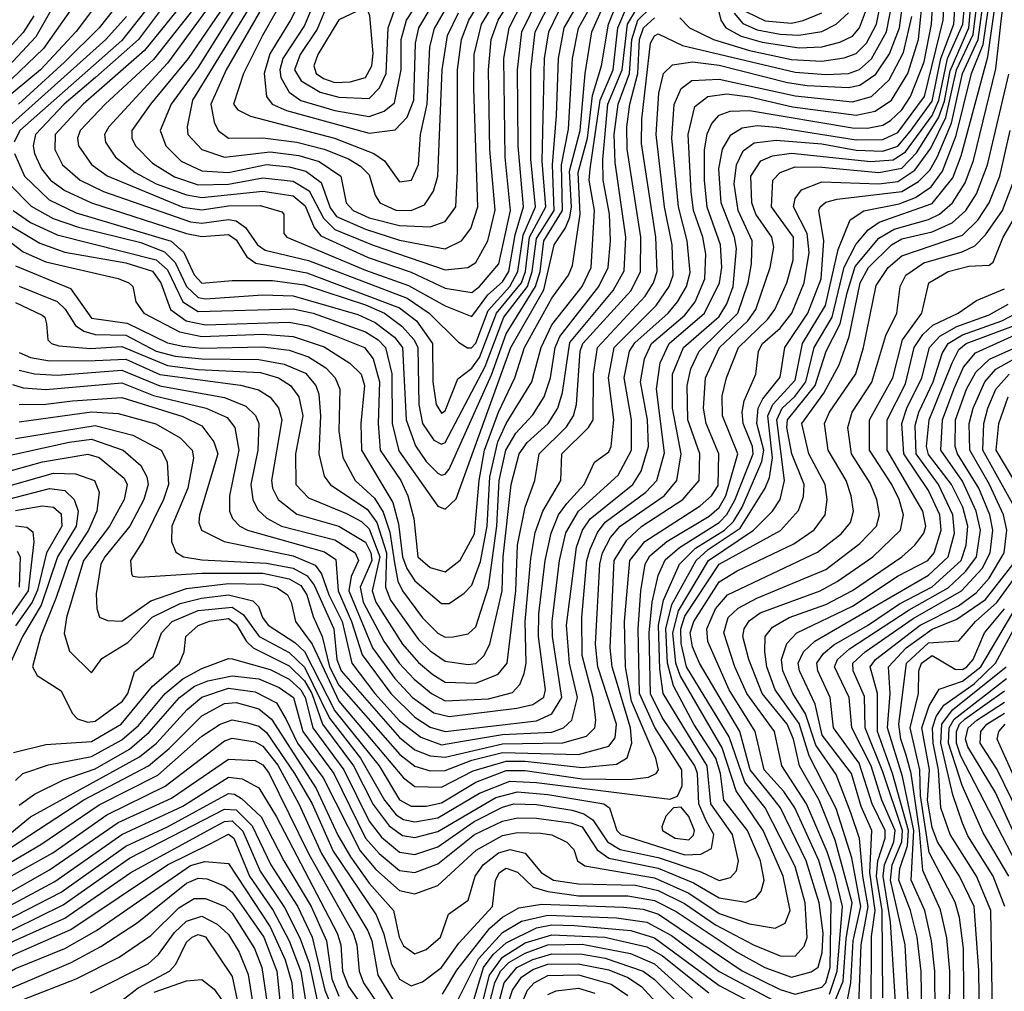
# Model space of a CAD drawing. Extents: x 501367 to 657802, y 482273 to 547541.
# Tile 471 of 656: x 580866 to 583454, y 526802 to 529357. Entities that reach past the tile are written whole.
import ezdxf

# ---------------------------------------------------------------- set-up
doc = ezdxf.new("R2010")
doc.units = 0

msp = doc.modelspace()

# ---------------------------------------------------------------- linework, layer by layer
at = {"layer": '0CON20XD'}
for points in [[(581726.1, 529775), (581409.2, 529225), (581368.9, 529135), (581377.4, 529087.4), (581387.8, 529065), (581415, 529044.9), (581505, 529046.1), (581595.1, 529034.9), (581666.2, 529016.2), (581730.5, 528990.5), (581762, 528972), (581785, 528948.6), (581800.5, 528895), (581812.8, 528875), (581855, 528855.6), (581895.7, 528855), (581930.1, 528869.9), (581954.4, 528905.6), (581965.4, 528945), (581977.2, 529225), (581991.1, 529315), (582019.4, 529375)], [(581625, 529450.3), (581578, 529355), (581523.5, 529266.5), (581508.7, 529215), (581514.8, 529155), (581530, 529135), (581567.7, 529117.7), (581785, 529058.3), (581853.2, 529066.8), (581885, 529100.5), (581902.3, 529145), (581906.3, 529295), (581915.9, 529335), (582177.6, 529775)], [(581612.4, 529505), (581504.5, 529315), (581454.3, 529215), (581428, 529135), (581440.1, 529120.1), (581472.9, 529102.9), (581693.4, 529045), (581797.1, 529005), (581825.3, 528985.3), (581865, 528930.3), (581896.5, 528935), (581914.3, 528975.7), (581919.9, 529055), (581937.5, 529135), (581944.3, 529285), (581956.9, 529333.1), (582172.4, 529707.6)], [(581466.9, 529383.1), (581320.1, 529145), (581306.2, 529075), (581308.5, 529055), (581345, 529015.5), (581405, 528995.1), (581525, 529009.1), (581599.8, 528999.8), (581653.6, 528983.6), (581710.7, 528945), (581724.4, 528875), (581742.5, 528855), (581785, 528835.9), (581865, 528815.9), (581945, 528812.5), (581985, 528826.5), (582012.6, 528865), (582017.3, 528957.3), (582016.7, 529225), (582027.9, 529305), (582047.3, 529355), (582168.4, 529555)], [(581456.4, 529425), (581413.4, 529356.6), (581335, 529231.5), (581264.3, 529135), (581235.5, 529065), (581250, 529025), (581290.9, 528985), (581345, 528959.1), (581415, 528954.9), (581515, 528975.8), (581575, 528970.1), (581618.2, 528958.2), (581658.3, 528928.3), (581682, 528862), (581699.4, 528839.4), (581775, 528805.6), (581865, 528777.4), (581985, 528754.3), (582027.4, 528775), (582052.3, 528807.7), (582070.5, 528865), (582060, 529175), (582060.8, 529265), (582080.4, 529345), (582195.7, 529534.3)], [(581649.1, 529425), (581615, 529341.3), (581558.1, 529255), (581549.7, 529225), (581552.7, 529205), (581575, 529166.2), (581605, 529144), (581695, 529117.8), (581785, 529102.3), (581824, 529116), (581851.6, 529138.4), (581868.8, 529225), (581868.8, 529305), (581883.4, 529355), (582002.2, 529537.8)], [(580775, 528151.9), (580925.9, 528194.1), (581045, 528214.1), (581075, 528205.5), (581141.2, 528151.2), (581148.8, 528135), (581141, 528095), (581102.2, 528025), (581033.9, 527935), (580989.5, 527785), (580983, 527743), (580996.8, 527696.8), (581055, 527640), (581082.5, 527677.5), (581150.6, 527719.4), (581214.1, 527785.9), (581288.4, 527821.6), (581344.2, 527835.8), (581415, 527844.3), (581478.7, 527828.7), (581494.2, 527814.2), (581504.9, 527785), (581519.8, 527765), (581589.8, 527719.8), (581615, 527695.8), (581695, 527539.8), (581811, 527395), (581865, 527306.1), (581895, 527289.4), (581935, 527289.3), (581975, 527298.2), (582065, 527352.2), (582145, 527382.9), (582195, 527382.7), (582345, 527361.4), (582469.5, 527359.5), (582519.6, 527365), (582539.7, 527375), (582545.2, 527385), (582538.4, 527415), (582474.7, 527564.8), (582459.1, 527655), (582455.8, 527775), (582469.7, 527935), (582509.3, 527985), (582655, 528078.9), (582685, 528104.9), (582701.9, 528131.9), (582704.4, 528215), (582671.2, 528295), (582663.5, 528335), (582668.8, 528415), (582706.1, 528495), (582780, 528565), (582801.7, 528595), (582839.4, 528705), (582848.5, 528758.5), (582843.5, 528785), (582801.6, 528845), (582791.2, 528875), (582788.6, 528945), (582814.4, 528985.6), (582845, 528998.7), (582895, 529005.9), (583103.9, 528983.9), (583162.1, 528987.9), (583195, 529008.9), (583265, 529105), (583282.4, 529145), (583305.4, 529254.6), (583345.5, 529345), (583360.3, 529505)], [(580838.4, 528925), (580896.6, 528866.6), (580954, 528834), (581021.2, 528811.2), (581185, 528770.5), (581246.7, 528746.7), (581275, 528718.3), (581305, 528654.9), (581335, 528626.6), (581355, 528622.8), (581505, 528633.2), (581585, 528631.1), (581755, 528581.6), (581801, 528561), (581851.8, 528521.8), (581872.1, 528495), (581882.2, 528305), (581906.7, 528236.8), (581935, 528195.2), (581965, 528164.8), (581975, 528158.9), (581985, 528162), (581994.8, 528175), (582106.8, 528423.2), (582145, 528531.1), (582222.4, 528655), (582234.1, 528695), (582244.4, 528775), (582293.3, 528855), (582290.4, 528975), (582308.9, 529068.9), (582319.5, 529255), (582335, 529334.7), (582428, 529502)], [(580852.3, 529005), (580879.3, 528945), (580943.3, 528883.3), (581015, 528849.1), (581264.8, 528774.8), (581298, 528745), (581325, 528686), (581345, 528663.6), (581425, 528671.2), (581530.7, 528670.7), (581615, 528659.2), (581775, 528606.7), (581825.2, 528585), (581871.2, 528551.2), (581903.6, 528515), (581913.1, 528495), (581915.3, 528345.3), (581924.7, 528295), (581955, 528251.5), (581975, 528240.7), (581985, 528245.2), (582089.4, 528445), (582139.1, 528575), (582200.7, 528655), (582213.5, 528695), (582225, 528781.8), (582270.8, 528855), (582266.9, 528975), (582277.5, 529105), (582282.5, 529255), (582297.3, 529335), (582405, 529521.5)], [(581416.7, 529413.3), (581309.2, 529255), (581209.7, 529135), (581161.2, 529065), (581161, 529045), (581170.8, 529025), (581215, 528979.4), (581273.5, 528943.5), (581335, 528922.6), (581415, 528924.1), (581505, 528941.1), (581585, 528932.1), (581627, 528907), (581665.1, 528835.1), (581695, 528804.7), (581795, 528763.6), (581985, 528699.2), (582044.5, 528705.5), (582065, 528718), (582097, 528775), (582116.2, 528856.2), (582102.4, 529015), (582098.3, 529225), (582105.7, 529305), (582123.8, 529355), (582223.6, 529516.4)], [(580785, 528199.8), (580996, 528246), (581055, 528253.6), (581138.3, 528225), (581184.4, 528184.5), (581200.9, 528155), (581204.3, 528135), (581192.8, 528095), (581156.2, 528025), (581090, 527945), (581079.8, 527925), (581067.1, 527847.1), (581068.7, 527808.7), (581076.2, 527786.2), (581096.9, 527776.9), (581135, 527775.9), (581211, 527829), (581305, 527861.5), (581415, 527874.3), (581505, 527872.8), (581542.8, 527862.8), (581570, 527845), (581580.3, 527825), (581591.5, 527775), (581634.8, 527715.2), (581705, 527564.9), (581875, 527363.5), (581905, 527340.4), (581975, 527338.9), (582058.2, 527381.8), (582145, 527407.7), (582195, 527407.6), (582345, 527390.9), (582435, 527399.7), (582463.4, 527416.6), (582475.5, 527454.5), (582471.5, 527495), (582423.8, 527655), (582418.1, 527705), (582428.6, 527935), (582461.9, 527988.1), (582501.8, 528025), (582609.8, 528095), (582652.4, 528145), (582653.9, 528215), (582622.9, 528305), (582620.4, 528395), (582630.9, 528439), (582652, 528485), (582753.6, 528585), (582781.5, 528665), (582790.2, 528715), (582791.5, 528775), (582754.7, 528855), (582744.7, 528925), (582750.9, 528975), (582768.4, 529011.6), (582796.7, 529033.3), (582855, 529040.1), (582975, 529030.3), (583065, 529013.5), (583135, 529011.1), (583175, 529024.6), (583207.3, 529062.7), (583265, 529142.7), (583287.7, 529255), (583321.7, 529345), (583331.6, 529491.6)], [(580855, 528255.8), (581065, 528289.5), (581164, 528264), (581238, 528225), (581254, 528194), (581257.8, 528135), (581244.4, 528095), (581191.6, 527988.4), (581157.5, 527935), (581160, 527900), (581163.9, 527893.9), (581181.1, 527891.1), (581345, 527901.9), (581505, 527901.6), (581575, 527886.5), (581605, 527869.3), (581620.8, 527845), (581637.5, 527787.5), (581661, 527735), (581680.3, 527655), (581705, 527607.4), (581865.1, 527425.1), (581905, 527394.4), (581945, 527381.7), (581985, 527382.8), (582055, 527409.9), (582135, 527429.8), (582335.1, 527424.9), (582415, 527446.5), (582431.4, 527468.6), (582435.3, 527504.7), (582385.9, 527655), (582380.1, 527715), (582391.5, 527925), (582398.5, 527955), (582419.6, 527995), (582444.9, 528025), (582560, 528105), (582594, 528145), (582605.1, 528215), (582582.7, 528335), (582582.5, 528425), (582611.6, 528495), (582705, 528576.4), (582725, 528609.6), (582741.5, 528655), (582750.3, 528755), (582745.3, 528785), (582710.2, 528875), (582704.5, 528965), (582713.5, 529016.5), (582735.7, 529054.3), (582765, 529072.7), (582805, 529078.8), (582855.6, 529074.4), (583065, 529040.9), (583135, 529041.3), (583175, 529060.2), (583244.6, 529155), (583293.6, 529355), (583301.3, 529495)], [(580865, 528299.3), (581055, 528325.4), (581125, 528321.7), (581224.1, 528294.1), (581287.8, 528257.8), (581319.6, 528225), (581322.8, 528205), (581308.4, 528125), (581266.5, 528025), (581265.7, 527985), (581276.9, 527956.9), (581296.9, 527945), (581345, 527936.7), (581515, 527928.3), (581584.8, 527914.8), (581621.7, 527895), (581640.3, 527870.3), (581691.7, 527755), (581699.5, 527675), (581711.7, 527645), (581865, 527469.5), (581905, 527437.4), (581945, 527421.1), (581985, 527417.6), (582135, 527452.6), (582294.3, 527455.7), (582356.6, 527473.4), (582377.8, 527495), (582380.9, 527515), (582373.7, 527575), (582344.9, 527685.1), (582344.1, 527785), (582357.4, 527935), (582365.6, 527964.4), (582385, 528008.3), (582405, 528035.6), (582512.5, 528115), (582540.9, 528145), (582561.6, 528218.4), (582540.2, 528385), (582549.6, 528455), (582573.2, 528505), (582666.7, 528585), (582706.1, 528665), (582712.3, 528705), (582708.4, 528765), (582673.5, 528863.5), (582666.2, 528935), (582666.5, 529013.5), (582673.1, 529056.9), (582685.9, 529084.1), (582705, 529105.6), (582734.1, 529115.9), (582785, 529118), (583055, 529072.5), (583095, 529071.7), (583135, 529079.5), (583155, 529091.4), (583185, 529119.9), (583208.2, 529155), (583243.7, 529246.3), (583263.2, 529345), (583271.5, 529495)], [(581320.6, 529495), (581178.4, 529305), (581065.7, 529204.3), (580983.5, 529135), (580908, 529055), (580902, 529025), (580905.1, 529005), (580924, 528965), (580947.2, 528935), (580985, 528907.9), (581054.9, 528874.9), (581305, 528794.4), (581345, 528786.6), (581415, 528791.9), (581435, 528777.5), (581462.9, 528732.9), (581486.8, 528716.8), (581620.9, 528690.9), (581865, 528598.8), (581909.1, 528565), (581951.6, 528505), (581952, 528405), (581960.9, 528345), (581975, 528322.2), (581985, 528328.4), (582017.9, 528412.1), (582055, 528440.9), (582075, 528468.3), (582119.6, 528585), (582185, 528664.9), (582195.5, 528695), (582206.5, 528785), (582249.7, 528865), (582240, 528985), (582246, 529255), (582257.6, 529325), (582282.4, 529377.6)], [(580705, 528093.4), (580955, 528164.2), (581012.8, 528162.8), (581063.2, 528145), (581075.2, 528115), (581068.6, 528065), (581047.3, 528015), (580995.5, 527935), (580962, 527838), (580920.8, 527735), (580900, 527655), (580912.4, 527632.4), (580975, 527591.9), (581003.8, 527533.8), (581018.4, 527518.4), (581045, 527509.7), (581065, 527513), (581136.4, 527565), (581150.5, 527585), (581167.8, 527642.2), (581217, 527683), (581239.2, 527745), (581267.4, 527775), (581335, 527803.1), (581425, 527812.4), (581453.4, 527793.4), (581495.4, 527735), (581575, 527693.2), (581615, 527654.2), (581680.9, 527520.9), (581762.2, 527415), (581824.9, 527304.9), (581856, 527266), (581875, 527254.5), (581905, 527247.7), (581965, 527258.5), (582075, 527323.4), (582155, 527354.9), (582225, 527351.7), (582575, 527307.5), (582595, 527315.5), (582607.8, 527342.2), (582607.2, 527385), (582535.7, 527495.7), (582495.8, 527585), (582491.9, 527755), (582499.2, 527855), (582510.7, 527925), (582522.4, 527947.6), (582567.5, 527985), (582678.5, 528051.5), (582705, 528074.6), (582722.5, 528105), (582754.2, 528215), (582713.4, 528315), (582712.5, 528367.5), (582723.8, 528415), (582756.1, 528495), (582831.7, 528568.3), (582851.7, 528595), (582882.8, 528665), (582899.7, 528725), (582900.3, 528785), (582842.6, 528865), (582846.3, 528935), (582865, 528955.1), (582905, 528969.7), (582975, 528969.3), (583124.9, 528954.9), (583185, 528966.7), (583223.5, 529006.5), (583281.3, 529098.7), (583297.6, 529142.4), (583312.1, 529222.1), (583360.9, 529335), (583368.7, 529425)], [(580972.8, 529425), (580908.6, 529311.4), (580811.5, 529208.5)], [(580850.2, 527429.8), (580935, 527451.4), (581055, 527459.2), (581132.8, 527505), (581215.4, 527604.6), (581286.2, 527665), (581298.5, 527695), (581302.9, 527735), (581335, 527764.2), (581365, 527775.5), (581415, 527782.4), (581435, 527767.3), (581462.2, 527722.2), (581480, 527705), (581575, 527658.4), (581615, 527618.7), (581634.4, 527585), (581662.1, 527505), (581743.3, 527395), (581795, 527293.7), (581837.4, 527237.4), (581872.1, 527212.1), (581905, 527206.6), (581965, 527222.2), (582117.7, 527312.3), (582175, 527326.5), (582255, 527319.9), (582401.8, 527295), (582416.4, 527285), (582436.3, 527225), (582446.5, 527215), (582615, 527160.8), (582656.8, 527163.2), (582685, 527177.7), (582691, 527215), (582670.9, 527250.9), (582651.2, 527295), (582647.8, 527375), (582641.2, 527395), (582555, 527522.5), (582524.3, 527584.3), (582520.9, 527745), (582528.5, 527825), (582545, 527895.3), (582562.9, 527937.1), (582600.6, 527969.4), (582705, 528034.6), (582725, 528056.2), (582746.2, 528093.8), (582794.4, 528215), (582792.7, 528235), (582768.1, 528295), (582765.4, 528325), (582771, 528355), (582800.9, 528425), (582808.1, 528485), (582819.2, 528505), (582865, 528545.7), (582896.2, 528585), (582928.5, 528665), (582941.7, 528745), (582936.7, 528795), (582900.6, 528865), (582905, 528886.4), (582921, 528909), (582975, 528930.1), (583125, 528925.4), (583175, 528931.2), (583219, 528961), (583261, 529019), (583300.7, 529099.3), (583329.1, 529225), (583372.7, 529317.3), (583385.6, 529425)], [(580855, 527356.7), (580874.9, 527375.1), (580942.2, 527397.8), (581055, 527420), (581135, 527463.8), (581178.4, 527501.6), (581248.5, 527585), (581295, 527624.3), (581345, 527650.7), (581415, 527677.5), (581425, 527676.5), (581525, 527648.7), (581575, 527623.3), (581605, 527595.1), (581616.8, 527575), (581637.2, 527495), (581718.2, 527385), (581785, 527249.5), (581817.7, 527207.7), (581865, 527168.4), (581905, 527162.4), (581965, 527181.9), (582061.2, 527248.8), (582135, 527286.9), (582165, 527294.9), (582225, 527293.5), (582318.3, 527278.3), (582349.4, 527269.4), (582372.9, 527252.9), (582411.2, 527195), (582445, 527175.3), (582545, 527154.1), (582656.9, 527116.9), (582705, 527094.1), (582735, 527102), (582750.5, 527119.5), (582755.9, 527145), (582739.8, 527215), (582683.2, 527295), (582673.3, 527395), (582557.5, 527585), (582548.9, 527648.9), (582545.6, 527765), (582558.9, 527831.1), (582601.1, 527925), (582642.6, 527967.4), (582719.1, 528015), (582742.4, 528037.6), (582765.4, 528075), (582817.3, 528195), (582822.7, 528225), (582804, 528295), (582807.8, 528335), (582820.1, 528359.9), (582865, 528417.1), (582877.7, 528495), (582937.7, 528585), (582973.4, 528675), (582980.3, 528775), (582967.2, 528855), (582970.6, 528865), (582985, 528876.6), (583015.1, 528884.9), (583185, 528904.6), (583229, 528931), (583258.5, 528961.5), (583278.4, 528995), (583315.3, 529084.7), (583344.3, 529215), (583385.8, 529305), (583402.2, 529427.8)], [(581145.6, 529425), (581075.6, 529335), (580984.3, 529245), (580863.4, 529135)], [(580865, 528345.1), (580935, 528345.9), (581005, 528354.7), (581135, 528363.4), (581295, 528313.6), (581345, 528289), (581376.5, 528246.5), (581386.7, 528215), (581338.8, 528055), (581337.3, 528035), (581344.3, 528014.3), (581403.6, 527985), (581585, 527946.9), (581642.6, 527922.6), (581659.8, 527899.8), (581678.9, 527845), (581714.3, 527775), (581739.1, 527665), (581799.6, 527585), (581865, 527513.8), (581920.3, 527470.3), (581975, 527450.6), (582029.9, 527459.9), (582135, 527477.8), (582265, 527484.1), (582295.7, 527495), (582317.7, 527515), (582332.4, 527575), (582311.6, 527665), (582303.9, 527765), (582329.7, 527970.3), (582345.3, 528015), (582365.8, 528044.2), (582478.1, 528135), (582500.3, 528169.7), (582519.5, 528235), (582516.5, 528305), (582498.3, 528405), (582508.4, 528465), (582526.7, 528505), (582615, 528579.8), (582641.8, 528615), (582667.2, 528675), (582670, 528740), (582661.7, 528785), (582637.2, 528855), (582631.1, 528905), (582623.1, 529055), (582641.2, 529128.8), (582675.3, 529155), (582725, 529161.7), (582785.9, 529154.1), (582898, 529128), (583065, 529105.9), (583115, 529116.2), (583158.2, 529145), (583200.8, 529215), (583229.2, 529305), (583242.2, 529435)], [(580865, 527291.8), (580905, 527321), (580981.5, 527358.5), (581065, 527387.2), (581155, 527439.4), (581206.7, 527483.3), (581286.6, 527575), (581325.5, 527604.5), (581361.2, 527618.8), (581425, 527631.9), (581495, 527623.8), (581548.6, 527601.4), (581585.8, 527575), (581610.7, 527485), (581691.9, 527375), (581774.9, 527204.9), (581810.8, 527165), (581865, 527120.4), (581905, 527115.1), (581965, 527137.7), (582061.9, 527215), (582135, 527249.4), (582175, 527258.8), (582225, 527257.8), (582315, 527244.9), (582344.8, 527235), (582384.5, 527174.5), (582415, 527152.6), (582545, 527126.3), (582637.5, 527087.5), (582705, 527048), (582775, 527037), (582801.7, 527048.3), (582815, 527065.6), (582822.9, 527095), (582813.8, 527145), (582779.7, 527225), (582717.4, 527305), (582708.6, 527375), (582696.1, 527415), (582638.4, 527505), (582585.2, 527605.2), (582569.2, 527665), (582564.6, 527755.4), (582580.9, 527819.1), (582644.6, 527935), (582676, 527964), (582760.2, 528019.8), (582826, 528125), (582837, 528153), (582845.1, 528204.9), (582833.1, 528315), (582845.7, 528345), (582905, 528409), (582916.2, 528466.2), (582924.4, 528505), (582984.7, 528605.3), (583017.6, 528752.4), (583049.1, 528830.9), (583085.5, 528854.5), (583177.8, 528872.2), (583220.7, 528889.3), (583262.3, 528917.7), (583291.9, 528958.1), (583327.6, 529052.4), (583368.2, 529215), (583398.9, 529291.1), (583417.8, 529425)], [(581390.9, 529429.1), (581255, 529242.4), (581100.2, 529075), (581088.9, 529055), (581091.9, 529035), (581117.9, 528995), (581169.6, 528955), (581225, 528925.5), (581305, 528895.8), (581345, 528889.5), (581505, 528906.1), (581585, 528893.6), (581617.1, 528867.1), (581640.4, 528810.4), (581658.1, 528788.1), (581781.9, 528731.9), (581895, 528692.5), (581985, 528651.2), (582055, 528639.9), (582075, 528655.4), (582125.6, 528715), (582156.1, 528855), (582142.3, 528995), (582139.3, 529255), (582152.5, 529335), (582188.8, 529405)], [(582601.7, 529361.7), (582627.1, 529335), (582690, 529305), (582785, 529276.1), (582895, 529251.7), (582975, 529247.8), (583033.5, 529256.5), (583065, 529268.1), (583092.2, 529295), (583118.3, 529345), (583134.6, 529425)], [(581081.7, 529415), (581014.8, 529325.2), (580920.9, 529225), (580715.1, 529055)], [(580772.8, 527135), (581034.6, 527305.4), (581204.6, 527395.4), (581259.3, 527440.7), (581345, 527526.7), (581405, 527558.9), (581435, 527561.9), (581495, 527544.9), (581527.8, 527517.8), (581645.5, 527335.5), (581702.5, 527212.5), (581735.6, 527155.6), (581785, 527086.9), (581849.1, 527015), (581863.8, 526945), (581875, 526921.9), (581905, 526901.3), (581935, 526912.2), (581972.3, 526945), (581993.6, 527005), (582045, 527042.2), (582063.6, 527105), (582084.8, 527135), (582125, 527166.6), (582155.3, 527175.3), (582195.3, 527165.3), (582236.9, 527115), (582269.2, 527095), (582335, 527084.9), (582485, 527081.4), (582545, 527067.6), (582613.6, 527033.6), (582695, 526977), (582795, 526924.2), (582865, 526895.4), (582905, 526894.5), (582928.5, 526921.5), (582936.3, 526943.7), (582931.3, 527035), (582905, 527130.4), (582825.9, 527285), (582772.4, 527352.4), (582731, 527471), (582618.8, 527655), (582605, 527716.9), (582604.5, 527755), (582615, 527789), (582704.7, 527925), (582866.1, 528013.9), (582913.5, 528066.5), (582926.9, 528103.1), (582928.1, 528135), (582895.8, 528215.7), (582882.7, 528285), (582884.2, 528305), (582956.9, 528395), (582986.2, 528485), (583023.1, 528556.9), (583041.1, 528638.9), (583062.1, 528708), (583125, 528782.2), (583165, 528806.4), (583255, 528831.1), (583284.4, 528845.6), (583317.9, 528875), (583351.9, 528928.1), (583373.9, 528986.1), (583432.3, 529227.7), (583452.5, 529407.5)], [(580785, 527171.8), (580895, 527261.2), (581180.9, 527419.1), (581225.8, 527455), (581306.4, 527543.6), (581345, 527576.1), (581415, 527599.6), (581485, 527589.4), (581541.2, 527561.2), (581567.1, 527517.1), (581596.5, 527455), (581663.8, 527363.8), (581761.3, 527171.4), (581802.7, 527122.7), (581865, 527067.6), (581905, 527058.9), (581965, 527081), (582066.4, 527173.6), (582135, 527211.6), (582175, 527220.1), (582235, 527218.4), (582265, 527213.6), (582304.4, 527194.4), (582322.9, 527175), (582332.9, 527145), (582352, 527132), (582535, 527100.9), (582625, 527060.2), (582705, 527007.1), (582785, 526979.4), (582851.9, 526968.1), (582878.2, 526981.8), (582891.7, 527015), (582873.5, 527105), (582820.4, 527225), (582749.7, 527329.7), (582712.7, 527442.7), (582602.3, 527632.3), (582591.1, 527665), (582583.2, 527745), (582597.8, 527802.2), (582677, 527935), (582795.5, 528014.5), (582845.1, 528064.9), (582865.1, 528094.9), (582877.1, 528145), (582856.1, 528305), (582870.9, 528335), (582903.7, 528366.3), (582932.4, 528405), (582954.4, 528495), (583001.6, 528575), (583033.5, 528706.5), (583064.3, 528765.7), (583096.2, 528803.8), (583125.6, 528824.4), (583265, 528873.8), (583319, 528941), (583341.2, 528998.8), (583410.8, 529259.2), (583433.2, 529415)], [(581022.8, 529415), (580928.7, 529281.3), (580825, 529180.6)], [(580849.5, 528855), (580895, 528823.2), (580965, 528791), (581225, 528725.6), (581255, 528698.7), (581295, 528615.1), (581335, 528589.9), (581585, 528596.3), (581637.5, 528585), (581775, 528535.9), (581808.5, 528515), (581827.7, 528495), (581844.1, 528425.9), (581845.5, 528295), (581863.1, 528223.1), (581965, 528077.8), (581985, 528070.3), (582013.2, 528096.8), (582157.3, 528495), (582243.8, 528646.2), (582271.3, 528765), (582300.8, 528809.2), (582312.1, 528837.9), (582316.5, 528865), (582311.6, 528958.4), (582339.5, 529065), (582353.1, 529215), (582370.5, 529325), (582405.8, 529405)], [(581224.5, 529415.5), (581135, 529302.1), (580866.6, 529065), (580852.1, 529035)], [(580865, 528435.3), (580905, 528425.7), (580965, 528421.9), (581135, 528435.4), (581235, 528393.9), (581405, 528363.6), (581460.8, 528340.8), (581486.1, 528316.1), (581495.2, 528295), (581492.4, 528225), (581473.8, 528135), (581479.4, 528095), (581492.2, 528067.8), (581516.2, 528046.2), (581554.7, 528025), (581695, 527988.9), (581747.7, 527955), (581757.1, 527935), (581737.3, 527892.7), (581731.8, 527855), (581793.9, 527705), (581852.1, 527625), (581898.8, 527575), (581955, 527534.9), (581995, 527524.7), (582173.3, 527546.7), (582215, 527556.6), (582244.2, 527575.8), (582248.6, 527595), (582230, 527735), (582230.9, 527795), (582247.9, 527935), (582263, 528007), (582282.2, 528055), (582304.8, 528085.2), (582349.7, 528135), (582376.8, 528193.2), (582415, 528220.4), (582421.3, 528235), (582428, 528305), (582414.3, 528415), (582428.6, 528495), (582539.3, 528605), (582573.7, 528655), (582584.2, 528685), (582581.4, 528765), (582561.4, 528865), (582539, 529055), (582546.7, 529163.2), (582558.4, 529215), (582582.4, 529237.6), (582635, 529245.7), (582705, 529236.8), (582885, 529191.2), (582936.2, 529183.9), (583045, 529178.1), (583075, 529184.3), (583116.9, 529213.1), (583153.1, 529266.9), (583179.1, 529335), (583189.5, 529415)], [(580865, 528481.9), (580895, 528468.5), (580945, 528459.9), (581065, 528460.6), (581145, 528464.2), (581235, 528423.5), (581446.3, 528396.3), (581493.9, 528383.9), (581524.5, 528364.5), (581546.7, 528336.7), (581555.4, 528305), (581528, 528145), (581530.8, 528125), (581545.9, 528095), (581595, 528056.8), (581705, 528025.5), (581775, 527983.3), (581789.6, 527955), (581792.2, 527935), (581761.4, 527865), (581769, 527825), (581823.2, 527723.2), (581864.2, 527665), (581903.2, 527623.2), (581948.4, 527585), (581985, 527566.2), (582098.8, 527571.2), (582161.9, 527588.1), (582180.8, 527609.2), (582192.5, 527637.5), (582197.3, 527665), (582195.1, 527775), (582209.8, 527940.2), (582221.7, 528008.3), (582241.7, 528065), (582288.5, 528145), (582291.8, 528215), (582361.9, 528285), (582373.4, 528305), (582374.5, 528425), (582384.7, 528495), (582510.1, 528629.9), (582532.2, 528665), (582542, 528695), (582538.7, 528785), (582500.9, 529030.9), (582501.7, 529095), (582524.7, 529295), (582535, 529314.4), (582545, 529319.5), (582608.5, 529288.5), (582905, 529218.5), (582985, 529212.2), (583045, 529215.3), (583074.1, 529225.9), (583105, 529254), (583144.9, 529325.1), (583162.4, 529415)], [(581306.1, 529415), (581194, 529276), (581032.8, 529135), (580959.1, 529055), (580958.6, 529015), (580979.1, 528975), (581025.6, 528935), (581086.9, 528905), (581315, 528825.4), (581345, 528821.7), (581415, 528831.8), (581435, 528827.7), (581460.2, 528810.2), (581491.2, 528765), (581511.1, 528751.1), (581625, 528723.9), (581884.5, 528624.5), (581942.2, 528585), (582019.3, 528509.3), (582043.7, 528493.7), (582053.9, 528493.9), (582065, 528506), (582097.9, 528592.1), (582155, 528655.3), (582176.1, 528695), (582189.6, 528790.4), (582222, 528865), (582209.9, 528990.1), (582209.8, 529225), (582221.4, 529325), (582266.9, 529415)], [(581337, 529403), (581217.6, 529252.4), (581090.6, 529135), (581024.8, 529065), (581018.5, 529045), (581021, 529025), (581055, 528975.6), (581096.2, 528946.2), (581295, 528864.2), (581345, 528856.4), (581415, 528867.5), (581498.3, 528868.3), (581555, 528851.9), (581560.5, 528845), (581560.5, 528795), (581568.2, 528785), (581775, 528697.9), (581888, 528658), (581985, 528604.4), (582055, 528576.7), (582096.9, 528633.1), (582135, 528667.5), (582152.3, 528695), (582169, 528791), (582191, 528865), (582176.2, 529025), (582174.7, 529225), (582186.3, 529325), (582230.2, 529415)], [(581683.6, 529416.4), (581648.5, 529331.5), (581603.8, 529265), (581589, 529225), (581606.2, 529196.2), (581656.1, 529166.1), (581705, 529152.7), (581785, 529149.1), (581812.5, 529177.5), (581829.2, 529215), (581835.1, 529335), (581850.6, 529379.4)], [(581695, 529191.7), (581735, 529193.6), (581775, 529204.6), (581792.3, 529235), (581795, 529267.5), (581786.6, 529366.6), (581775, 529397.5), (581751.8, 529378.2), (581705, 529356.4), (581650.3, 529265), (581639.6, 529235), (581645.8, 529215), (581665, 529202.4), (581695, 529191.7)], [(582695.3, 529415), (582709.5, 529355), (582722.8, 529335), (582763, 529313), (582817.6, 529297.6), (582915, 529282.6), (582975, 529284.9), (583022.5, 529297.5), (583055, 529313.7), (583073.9, 529335), (583100.3, 529405)], [(580830.5, 528780.5), (580875, 528746.6), (580935, 528720), (581125, 528676.6), (581153.1, 528665), (581163.3, 528655), (581171.6, 528615), (581192.9, 528585), (581286, 528536), (581345, 528523.7), (581505, 528529.7), (581585, 528524), (581666.3, 528496.3), (581734.1, 528454.1), (581763.7, 528425), (581772.8, 528395), (581763.1, 528295), (581764.9, 528225), (581847.4, 528087.4), (581861.7, 528031.7), (581872.6, 527945), (581883.5, 527913.5), (581905, 527881.7), (581975, 527822), (581995, 527822.3), (582035, 527849.4), (582055, 527870), (582077.4, 527932.6), (582094.8, 528025), (582102.3, 528155), (582123.2, 528246.8), (582145, 528295.5), (582212.5, 528405), (582237.3, 528495), (582265.3, 528554.7), (582344.4, 528655), (582368.7, 528705), (582377.1, 528855), (582363.5, 528935), (582365.6, 528965), (582392.5, 529145), (582426.4, 529225), (582438.2, 529335), (582464.3, 529395)], [(580845, 528813.6), (580919.4, 528769.4), (580985, 528745.5), (581145, 528717.6), (581215, 528695.3), (581237.4, 528665), (581262.3, 528595), (581304.3, 528565), (581355, 528554.9), (581575, 528561.7), (581625, 528551.5), (581698.1, 528525), (581772.5, 528495), (581795.3, 528465), (581811.8, 528405), (581808.2, 528295), (581813.5, 528225), (581868.2, 528145), (581886.3, 528105), (581901.9, 528045), (581912.7, 527945), (581945, 527916.6), (581985, 527905.2), (582023.8, 527936.2), (582061.8, 528005), (582074.2, 528145), (582088.1, 528225), (582124.9, 528325.1), (582167.7, 528415), (582193.2, 528495), (582265, 528624.5), (582308.8, 528685), (582319.1, 528710.9), (582339.9, 528845), (582334, 528955), (582359.1, 529045), (582372.2, 529157.8), (582395.9, 529235), (582414.1, 529345), (582433.8, 529395)], [(580855, 528709.9), (581000.1, 528650.1), (581055, 528571.7), (581149.1, 528559.1), (581255, 528507.6), (581295, 528498.7), (581345, 528493.5), (581505, 528496.3), (581575, 528488.1), (581625, 528470.6), (581671.1, 528441.1), (581695.5, 528415), (581707.5, 528385), (581705.1, 528275), (581716.1, 528206.1), (581748.2, 528145), (581798.5, 528098.5), (581822.1, 528062.1), (581839.5, 528009.5), (581851.5, 527928.4), (581860.6, 527880.6), (581872.1, 527855), (581925, 527784.4), (581965, 527743.8), (581985, 527733.2), (582005.5, 527734.5), (582045, 527742), (582065, 527760.6), (582098.2, 527865), (582120.8, 528025), (582126.9, 528145), (582144.1, 528225), (582170.5, 528269.5), (582215, 528318), (582245.1, 528364.9), (582261.5, 528415), (582274.1, 528495), (582286.3, 528523.7), (582388.9, 528655), (582413.1, 528705), (582419.1, 528775), (582416.6, 528845), (582400.3, 528935), (582399.4, 528989.4), (582412.7, 529135), (582449.8, 529225), (582464.2, 529345), (582494.7, 529395.3)], [(580865, 528656.3), (580965, 528616.2), (580985.9, 528595.9), (581013, 528553), (581035, 528537.7), (581065, 528529.3), (581145, 528527.4), (581225, 528485.5), (581275, 528472.2), (581344.7, 528464.7), (581495, 528463.4), (581561.3, 528451.3), (581617.6, 528427.6), (581645.1, 528395), (581652.6, 528372.6), (581657.1, 528315), (581652.3, 528215), (581667, 528157), (581683.7, 528133.7), (581780, 528070), (581804.9, 528035), (581830.2, 527955), (581828, 527865), (581840.8, 527830.8), (581915, 527727), (581945, 527697.2), (581985, 527670.2), (582045, 527661.3), (582065, 527664.2), (582085.9, 527684.1), (582102.4, 527715), (582134.9, 527855), (582137.4, 527945), (582158.4, 528135), (582178.8, 528215), (582200.6, 528245), (582255.7, 528295), (582280.8, 528335), (582293, 528377), (582312.2, 528507.8), (582426.5, 528645), (582455, 528696.2), (582459.2, 528785), (582431.5, 528981.5), (582428.8, 529055), (582439.2, 529135), (582469.5, 529215), (582475.5, 529305), (582491.4, 529355), (582525, 529388.5)], [(582744.1, 529374.1), (582767, 529347), (582805, 529330.3), (582865, 529318.2), (582914, 529316), (582975, 529326), (583012.7, 529345), (583045, 529374.4)], [(582775, 529378.2), (582826, 529354), (582895, 529347.7), (582925.9, 529354.1), (582975, 529375.1)], [(580903.6, 529366.4), (580875, 529322.8), (580765.8, 529205)], [(581147.1, 529365), (581092.8, 529305), (580813.6, 529055)], [(580847.7, 528397.7), (580875, 528389.1), (580935, 528384.3), (581135, 528402.2), (581218.3, 528368.3), (581356.8, 528335), (581411.2, 528311.2), (581431.7, 528285), (581442.2, 528225), (581418.2, 528105), (581417.4, 528065), (581425.4, 528045.4), (581445.1, 528025.1), (581464.9, 528014.9), (581605, 527975.3), (581667.3, 527957.3), (581697.6, 527937.6), (581703.4, 527855), (581738.9, 527775), (581766.7, 527686.7), (581841.6, 527585), (581905, 527523.3), (581945, 527497.1), (581985, 527485.5), (582225, 527513.2), (582265, 527531.5), (582291.2, 527575), (582266.8, 527735), (582265.8, 527775), (582285.1, 527935), (582302.3, 528007.7), (582335.4, 528064.5), (582439.7, 528159.7), (582474.7, 528225.3), (582474.2, 528305), (582454.9, 528414.9), (582469.4, 528485), (582482.9, 528507.1), (582570.9, 528585), (582595.3, 528614.7), (582618.9, 528655), (582628.3, 528691.7), (582620.8, 528775), (582597.9, 528865), (582580.7, 529045), (582586.6, 529133.4), (582605, 529176.1), (582633.1, 529196.9), (582705, 529200.7), (582905, 529156.6), (583055, 529140.3), (583105, 529154.9), (583151.8, 529198.2), (583189.5, 529270.5), (583211.3, 529365)], [(580855, 528613), (580925, 528580.3), (580932.3, 528575), (580937, 528557), (580940, 528515), (580950, 528505), (580969.2, 528499.2), (581052.6, 528492.6), (581135, 528497.3), (581255, 528447.4), (581335, 528437.3), (581499.2, 528429.2), (581546.9, 528415), (581578.5, 528395), (581599.8, 528365), (581610.7, 528315), (581591.7, 528215), (581592.2, 528135), (581625, 528099.8), (581725, 528058.8), (581765, 528037.3), (581785, 528018.5), (581812.9, 527945), (581792.5, 527855), (581802.4, 527825), (581872.9, 527715), (581915, 527666.6), (581952.4, 527635), (581985, 527615.4), (582065, 527612.1), (582123.6, 527636.4), (582147.9, 527665), (582170.5, 527855), (582174.6, 527975), (582195.1, 528074.9), (582220, 528145), (582231.6, 528215), (582303.3, 528286.7), (582321.8, 528315), (582330.3, 528345), (582339.5, 528485), (582346.8, 528505), (582473.7, 528645), (582497.9, 528695), (582498.9, 528785), (582463.5, 529016.5), (582462.5, 529075), (582470.4, 529135), (582490.9, 529215), (582495.8, 529305), (582506.2, 529335), (582535, 529361.4)], [(580715, 527067.3), (580921.9, 527188.1), (581075, 527292.8), (581229.4, 527370.6), (581345, 527473.5), (581393.5, 527505), (581425, 527516.5), (581465, 527508.4), (581495, 527499.8), (581515, 527482.8), (581588.9, 527375), (581634.8, 527295), (581690.6, 527170.6), (581803.2, 527003.2), (581822.5, 526955), (581843.3, 526873.3), (581865, 526834.3), (581895, 526816.9), (581925, 526827.6), (581975, 526865.2), (582020.8, 526929.2), (582109.2, 527025), (582117, 527095), (582127.8, 527115), (582145, 527125.8), (582175, 527115.2), (582216.4, 527076.4), (582254.4, 527064.4), (582335, 527053.6), (582465, 527053.3), (582535, 527040.8), (582592.2, 527012.2), (582752.5, 526905), (582825.2, 526865), (582895, 526839.4), (582946.8, 526853.2), (582965, 526866), (582975.7, 526904.3), (582978, 526955), (582968.1, 527035), (582933.9, 527145), (582865.9, 527285), (582835, 527325.1), (582786.4, 527385), (582759.7, 527485), (582653.3, 527665), (582635, 527708.4), (582628.7, 527745), (582638.4, 527775), (582705, 527879), (582752, 527908), (582901.4, 527978.6), (582954.5, 528015.5), (582983.7, 528055), (582989.2, 528095), (582983.4, 528135), (582941, 528215), (582921.9, 528295), (582980.3, 528375), (583020.4, 528449.6), (583046.3, 528523.7), (583075.2, 528664.8), (583097.6, 528705), (583157.8, 528765), (583185, 528780.6), (583265, 528799.4), (583317, 528823), (583353.5, 528855), (583381.2, 528898.8), (583410.4, 528975), (583466.3, 529213.7)], [(581977.6, 526795), (582015, 526857.8), (582101.9, 526968.1), (582135, 526997.7), (582178, 527022), (582238.8, 527031.2), (582453.5, 527023.5), (582505, 527018.3), (582545.1, 527005.1), (582765, 526856.5), (582865, 526807.1), (582905, 526795.3), (582975, 526812.9), (582985.2, 526825), (582996.8, 526865), (582999.6, 527035), (582966.7, 527146.7), (582903.6, 527285), (582875, 527327.9), (582823.2, 527385), (582799.8, 527485), (582731.2, 527595), (582675, 527722.2), (582672.3, 527755), (582695, 527807.5), (582726.7, 527845), (582963.5, 527956.5), (583026, 528005), (583050.2, 528035), (583057.9, 528065), (583052, 528105), (583038.9, 528145), (582991.4, 528225), (582982.1, 528295), (582995, 528324.7), (583063.9, 528426.1), (583084.4, 528495), (583117.9, 528657.9), (583149, 528705), (583185, 528736.1), (583345, 528790.5), (583385, 528829.8), (583415.1, 528875), (583442.9, 528945), (583469.8, 529065)], [(582995, 526795.3), (583015.4, 526855), (583029.2, 527025), (583010.2, 527105), (582989.2, 527169.2), (582934.9, 527295), (582870.1, 527395), (582850.4, 527485), (582778, 527585), (582746.4, 527655), (582717.1, 527745), (582729, 527785), (582755, 527810), (582803.7, 527836.3), (582985, 527911.7), (583075, 527979.5), (583118.1, 528025), (583126.6, 528055), (583119.2, 528095), (583102, 528138), (583052.4, 528215), (583043, 528285), (583054.9, 528325), (583106.6, 528403.4), (583143.3, 528526.7), (583172.3, 528585), (583181, 528655), (583196, 528685), (583242.7, 528717.3), (583344, 528746), (583377.4, 528762.6), (583405, 528790.8), (583449.8, 528855), (583475.8, 528924.2)], [(582992, 526735), (583030.8, 526829.2), (583038.7, 526941.3), (583054.8, 527034.8), (583009.9, 527199.9), (582967.5, 527305), (582915.9, 527395), (582900.6, 527465), (582883.6, 527505), (582818.2, 527585), (582782.5, 527675), (582767.4, 527735), (582771, 527755), (582783.6, 527776.4), (582812.9, 527797.1), (582970.8, 527855), (583015, 527879.4), (583108.8, 527945), (583181.2, 528015), (583189.3, 528055), (583177.7, 528095), (583159, 528135), (583100.2, 528225), (583099.9, 528305), (583161.3, 528415), (583186.8, 528515), (583238, 528585), (583255.7, 528665), (583306.8, 528695), (583361.6, 528708.4), (583415, 528711.2), (583425, 528719.1), (583451.7, 528785), (583492.5, 528855)], [(583033.7, 526735), (583051.1, 526825), (583056.9, 526935), (583077.5, 527025), (583053.7, 527153.7), (583012.8, 527282.8), (582941.4, 527421.4), (582915, 527506.3), (582852.4, 527595), (582830, 527655), (582825.4, 527694.6), (582825.9, 527735), (582845, 527759.6), (582889.2, 527785), (582985, 527819.3), (583055, 527856), (583185.2, 527945), (583219, 527975), (583243.1, 528006.9), (583248.1, 528025), (583240.1, 528065), (583146.8, 528225), (583146.8, 528305), (583195, 528399.1), (583217.8, 528495), (583240.7, 528529.3), (583266.5, 528553.5), (583333.5, 528585), (583381.3, 528618.7), (583455, 528649.3)], [(583070.9, 526745), (583077.8, 526925), (583097, 527025), (583082.7, 527105), (583074.2, 527204.2), (583051.2, 527271.2), (583012.1, 527372.1), (582959.4, 527449.4), (582931.9, 527531.9), (582898.9, 527585), (582872.6, 527645), (582869.1, 527675), (582883.2, 527716.8), (582909.1, 527745), (583055.4, 527814.6), (583175.2, 527894.8), (583253.3, 527935), (583270.4, 527955), (583288.9, 528015), (583284.6, 528055), (583255, 528118.7), (583190, 528215), (583185.4, 528295), (583198.4, 528335), (583237.4, 528415), (583257.5, 528495), (583285.1, 528525), (583330.1, 528549.9), (583415, 528580.7), (583465, 528608.9)], [(583105, 526946.8), (583115.1, 527014.9), (583100.8, 527115), (583106.1, 527225), (583078.1, 527288.1), (583052.4, 527375), (582975.6, 527475.6), (582957, 527557), (582916.3, 527645), (582913, 527665), (582926.2, 527695), (582956.7, 527723.3), (583255, 527896.4), (583306.8, 527945), (583323.6, 528006.4), (583318.8, 528055), (583281.3, 528135), (583222.5, 528215), (583219.8, 528290.2), (583229.6, 528325), (583267.8, 528405), (583290.7, 528479.3), (583307.2, 528505), (583345, 528528.5), (583447.7, 528565), (583486.2, 528585)], [(583170.5, 526745), (583155.3, 526985), (583135.7, 527105), (583139.2, 527135), (583164.3, 527195), (583168, 527225), (583132.3, 527305), (583104.7, 527395), (583053.5, 527495), (583046.8, 527575), (583008.4, 527655), (583016.3, 527675), (583047.2, 527702.8), (583204.5, 527805.5), (583307, 527863), (583353.5, 527906.5), (583381.4, 527945), (583391.5, 528015), (583380.9, 528065), (583345, 528143.7), (583287.6, 528225), (583291.8, 528305), (583322.7, 528387.3), (583347.2, 528442.8), (583378.9, 528481.1), (583585.5, 528575)], [(583135.2, 526785), (583133, 527015), (583118.5, 527105), (583121.7, 527145), (583141.4, 527205), (583141.7, 527225), (583106.7, 527295), (583072.6, 527402.6), (583005.4, 527495), (582997.1, 527575), (582963.9, 527645), (582961.6, 527665), (582979.5, 527690.5), (583006.5, 527713.5), (583095, 527764.1), (583178.6, 527821.4), (583265, 527865.6), (583340.9, 527935), (583353.9, 527975), (583358.2, 528025), (583345.1, 528075.1), (583316, 528135), (583255, 528213.8), (583250.2, 528235), (583257.2, 528305), (583317.1, 528455), (583335, 528489.6), (583354, 528505), (583478.4, 528551.6)], [(583203.6, 526745), (583194.1, 526925), (583155.3, 527095), (583160.1, 527135), (583185, 527195), (583187.2, 527225), (583135, 527379.3), (583089.1, 527495), (583087.2, 527577.2), (583057.2, 527645), (583056.5, 527665), (583089.1, 527695), (583215, 527782.4), (583342, 527855), (583396.5, 527913.5), (583417.7, 527955), (583424.6, 528015), (583416.3, 528055), (583387.4, 528125), (583331.1, 528215), (583325.5, 528235), (583326.5, 528305), (583355.1, 528385), (583379.9, 528430.1), (583415.5, 528464.5), (583608.9, 528551.1)], [(583237.5, 526745), (583235.8, 526854.2), (583225.6, 526945), (583207.7, 527015), (583177, 527095), (583180.2, 527125), (583200.3, 527185), (583202.2, 527225), (583160.8, 527375), (583121.3, 527485), (583120.8, 527585), (583102.2, 527655), (583115.6, 527675), (583233.2, 527765), (583334.3, 527815.7), (583380.3, 527849.7), (583415, 527888.3), (583454, 527955), (583461.5, 528015), (583452.1, 528055), (583415.4, 528135), (583363.5, 528225), (583362.4, 528295), (583372.8, 528335), (583403.1, 528405), (583432.3, 528437.7), (583490, 528470)], [(583497.7, 528045), (583398, 528225), (583400.9, 528295), (583411.1, 528335), (583432.1, 528385), (583466.9, 528425)], [(583528.6, 528065), (583433.2, 528225), (583440.5, 528295), (583464.9, 528365.1)], [(580836.4, 528096.4), (580945, 528124.5), (580985, 528118.8), (581009.4, 528095), (581020.3, 528065), (581014.7, 528025), (580965.4, 527945), (580922.8, 527817.2), (580873.3, 527735), (580832.1, 527645)], [(580855, 528066.7), (580925, 528078.8), (580955, 528074.9), (580975, 528057.2), (580976.8, 528025), (580936.4, 527955), (580913.1, 527856.9), (580899.4, 527825), (580855, 527763.1)], [(580855, 528026), (580885, 528022.5), (580900.5, 528010.5), (580903.8, 527983.8), (580888.1, 527855), (580833.3, 527776.7)], [(580859.6, 527959.6), (580867.9, 527945), (580864.5, 527865)], [(583272.7, 526745), (583272, 526855), (583263.2, 526935), (583245.7, 527015), (583209.8, 527095), (583216.7, 527225), (583187.2, 527367.2), (583147.7, 527495), (583154.7, 527585), (583149.8, 527655), (583196.7, 527705), (583265.2, 527754.8), (583329.5, 527780.5), (583405, 527832.8), (583492.5, 527945)], [(583491.5, 526205), (583449.2, 526249.2), (583425, 526287.7), (583375.1, 526455), (583325.6, 526575), (583310.2, 526735), (583311.2, 526855), (583303.3, 526943.3), (583286.7, 527016.7), (583240.3, 527120.3), (583231.6, 527225), (583209.3, 527375), (583196.4, 527423.6), (583182.4, 527465), (583177.1, 527505), (583197.4, 527665), (583255, 527718.6), (583335, 527723.8), (583379.1, 527775), (583435, 527824.3), (583485.6, 527894.4)], [(583455, 526383.7), (583436.4, 526456.4), (583390.7, 526585), (583387.1, 526857.1), (583374.9, 527025), (583336.5, 527105), (583278.6, 527195), (583265, 527233.4), (583252.8, 527305), (583257.5, 527385), (583238, 527495), (583256.8, 527553.2), (583283.6, 527596.4), (583345, 527617.7), (583393.1, 527655), (583505, 527844.7)], [(583471.5, 526275), (583450.4, 526305), (583401.6, 526465), (583358.8, 526575), (583348.7, 526675), (583346.8, 526915), (583336.8, 526996.8), (583325, 527036.8), (583257, 527167), (583234, 527316), (583232.4, 527385), (583207.4, 527495), (583229.3, 527585), (583229.9, 527645), (583236.5, 527665), (583265, 527685.3), (583325, 527648.9), (583345, 527648.7), (583356, 527655), (583372.7, 527675), (583402.4, 527745), (583455, 527808.2)], [(583474, 526454), (583435.9, 526545), (583426.2, 526585), (583419.1, 527015), (583381.6, 527105), (583312, 527215), (583287.3, 527285), (583281.6, 527385), (583267.1, 527455), (583265.5, 527495), (583275.1, 527524.9), (583295.4, 527554.6), (583375, 527610.3), (583431.5, 527665), (583501.3, 527795)], [(583455.6, 527025), (583425.3, 527105), (583358.9, 527211.1), (583345, 527244.1), (583318.9, 527318.9), (583287.7, 527455), (583290.4, 527505), (583317.9, 527542.1), (583459.5, 527655)], [(583466, 527105), (583399, 527219), (583343.8, 527343.8), (583308, 527455), (583309.2, 527495), (583322.3, 527517.7), (583460.6, 527625)], [(583498.7, 527115), (583340.5, 527420.5), (583328.4, 527455), (583328.8, 527485), (583336.8, 527505), (583351.6, 527518.4), (583455, 527592)], [(583476.6, 527225), (583431, 527325), (583358.3, 527445), (583352.5, 527465), (583359.9, 527495), (583381.9, 527515), (583455, 527562.8)], [(583510.9, 527230.9), (583435.4, 527385.4), (583390.8, 527455), (583393, 527485), (583408.6, 527505), (583455, 527533.9)], [(583522.2, 527272.2), (583435.6, 527465), (583440.1, 527485), (583456.9, 527505)], [(580442.7, 526787.3), (580565, 526922.7), (580603.1, 526955), (580815, 527089.2), (580953.2, 527166.8), (581095, 527266.4), (581248.5, 527341.5), (581405, 527460.5), (581425, 527467.6), (581485, 527457.9), (581505, 527447.2), (581545, 527397), (581600.2, 527295), (581659.8, 527165), (581781.8, 526961.8), (581792.2, 526935), (581807.4, 526845), (581865, 526752.2)], [(580483.4, 526776.6), (580550.5, 526865), (580603.1, 526916.9), (580666.6, 526963.4), (580785, 527031.3), (580945, 527121.5), (581125, 527246), (581265, 527310), (581415, 527412.9), (581485, 527408.8), (581505, 527398.1), (581522, 527375), (581625.8, 527165), (581743, 526955), (581752.9, 526925), (581758.2, 526855), (581769.9, 526825), (581845, 526713.5)], [(580485, 526711.5), (580581.2, 526855), (580657.9, 526922.1), (580742.3, 526975), (580958.9, 527091.1), (581135, 527214.7), (581295, 527289.4), (581415, 527365.1), (581450.9, 527360.9), (581495, 527337.7), (581541.2, 527261.2), (581701.2, 526955), (581710.3, 526925), (581714.9, 526855), (581730.9, 526815), (581823.8, 526683.8)], [(580552.1, 526745), (580592, 526815), (580624.9, 526855), (580675, 526898.1), (580765, 526955.7), (580975, 527063.2), (581145, 527184), (581255, 527235.1), (581415, 527322.3), (581430.8, 527320.7), (581449.4, 527309.4), (581501, 527261), (581560.8, 527145), (581632.6, 527025), (581672.7, 526935), (581687, 526835), (581705, 526789.8)], [(580595.5, 526745), (580628.4, 526805), (580667.4, 526852.6), (580705, 526883.5), (580787.4, 526935), (580980.3, 527029.7), (581155, 527152.3), (581405, 527281.4), (581435, 527279.2), (581477.7, 527237.7), (581526.1, 527135), (581596.3, 527026.3), (581634.9, 526944.9), (581668.4, 526805), (581694.2, 526744.2)], [(582625, 527200.8), (582637.5, 527212.5), (582640, 527225), (582625, 527262.4), (582605, 527286.7), (582585, 527284.4), (582565, 527262.5), (582554.1, 527235), (582556.3, 527225), (582589.6, 527205), (582625, 527200.8)], [(580638.9, 526745), (580673.2, 526806.8), (580715, 526852.3), (580769.8, 526890.2), (580851.8, 526935), (580985, 526994.7), (581158.2, 527115), (581378.1, 527235), (581405, 527248.9), (581425, 527250.3), (581453.2, 527223.2), (581498, 527118), (581562.7, 527022.7), (581602.7, 526942.7), (581626.8, 526876.8), (581652, 526762)], [(580707.2, 526792.8), (580739.9, 526830.1), (580779.6, 526860.4), (580855, 526900.5), (581001, 526965), (581255.1, 527135), (581365, 527189.1), (581415, 527215.3), (581429.5, 527205), (581470.2, 527105), (581532.7, 527015), (581574.6, 526935), (581605.1, 526854.9), (581623.1, 526745)], [(580745.7, 526784.3), (580775, 526816.2), (580855, 526862.4), (580984.8, 526915.2), (581067.8, 526962.2), (581315, 527132.8), (581353.3, 527143.3), (581415, 527138.3), (581525, 526971.8), (581564.4, 526885), (581581.3, 526825), (581587.4, 526745)], [(580780.5, 526769.5), (580833.6, 526806.4), (581001.5, 526878.5), (581079.5, 526920.5), (581175, 526982.5), (581305, 527086.8), (581335, 527099.9), (581357.8, 527097.8), (581405, 527079.5), (581425, 527064.3), (581507.6, 526945), (581541.9, 526855), (581554.9, 526735)], [(580875, 526781.1), (581015, 526835.6), (581127.5, 526892.5), (581210.7, 526949.3), (581285, 527021.8), (581325, 527046.1), (581355, 527046.7), (581406.6, 527025), (581425, 527008.2), (581452.1, 526965), (581483.8, 526915), (581503.1, 526865), (581523.4, 526723.4)], [(581273.4, 526956.6), (581305, 526986.9), (581345, 526999.8), (581385, 526979.1), (581415, 526952), (581443.3, 526905), (581466.5, 526846.5), (581484, 526735)], [(582019.2, 526780.8), (582072.2, 526887.8), (582135, 526956.9), (582185, 526986.9), (582255, 527002.4), (582435.5, 526995.5), (582515, 526984.3), (582579.3, 526949.3), (582705, 526854.2), (582875, 526764.3)], [(582055.7, 526765), (582085.8, 526865), (582111, 526899), (582145, 526929.7), (582225, 526969.7), (582265, 526977), (582325, 526975.8), (582472.5, 526962.5), (582535, 526943.2), (582705, 526817.6), (582885, 526722.8)], [(581052, 526798), (581204.2, 526875), (581231.1, 526898.9), (581273.4, 526956.6)], [(581135, 526778.5), (581178.1, 526811.9), (581260.4, 526855), (581276.6, 526873.4), (581305, 526931.4), (581319.8, 526945), (581335, 526951.6), (581355, 526945.4), (581425, 526841.6), (581464.3, 526655)], [(582078.3, 526755), (582100.8, 526845), (582135, 526892.2), (582195, 526929.5), (582265, 526951.3), (582404.6, 526944.6), (582515, 526919), (582555.6, 526895.6), (582678, 526798)], [(583104.9, 526745), (583105, 526946.8)], [(582090.5, 526729.5), (582115.6, 526824.4), (582129.8, 526855), (582152.1, 526877.9), (582195, 526903.1), (582255, 526924.4), (582345, 526926.2), (582471.7, 526901.6), (582535, 526874.7)], [(582116.3, 526735), (582139.7, 526825), (582173.3, 526865), (582215, 526886.3), (582265, 526900.8), (582345, 526900.2), (582405, 526889.4), (582505, 526855.8), (582535, 526833.4), (582615, 526753.4)], [(582119.4, 526680.6), (582161.3, 526805), (582185, 526839.4), (582215, 526859.8), (582255, 526874.1), (582334.5, 526874.5), (582415, 526858.6), (582465, 526838.4), (582500.4, 526815), (582555.1, 526755.1)], [(582535, 526874.7), (582635, 526784.7)], [(582178.8, 526755), (582201.4, 526805), (582218.9, 526825), (582255, 526843.6), (582335, 526845.4), (582421.4, 526821.4), (582465, 526791.6)], [(581219.6, 526800.4), (581305, 526829.6), (581345, 526833.1), (581377.9, 526807.9), (581398.3, 526778.2)], [(582255, 526794.1), (582276.3, 526803.7), (582335, 526811.1), (582377.9, 526797.9)]]:
    msp.add_lwpolyline(points, dxfattribs=at)

doc.saveas('drawing.dxf')
